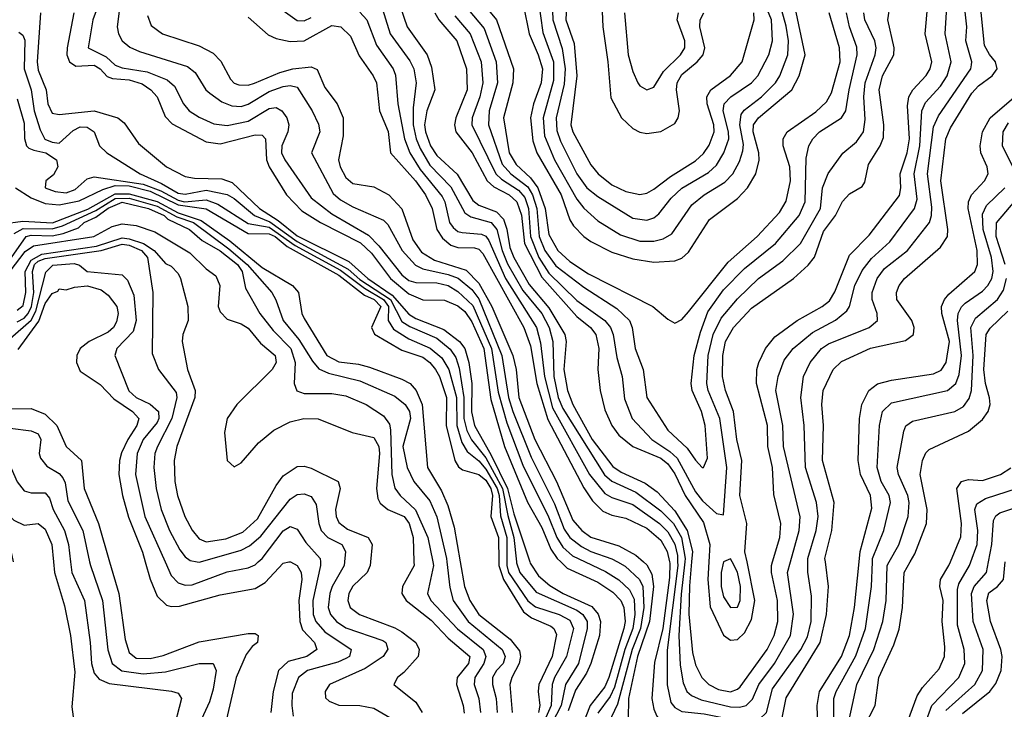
# Model space of a CAD drawing. Header units: inches. Extents: x 990535 to 1117859, y 769386 to 892122.
# Tile 576 of 656: x 1090257 to 1093073, y 809579 to 811550. Entities that reach past the tile are written whole.
import ezdxf

# ---------------------------------------------------------------- set-up
doc = ezdxf.new("R2010")
doc.units = ezdxf.units.IN
doc.header["$MEASUREMENT"] = 0
doc.layers.add('B0890', color=7, linetype='Continuous')
doc.layers.add('B0891', color=7, linetype='Continuous')

msp = doc.modelspace()

# ---------------------------------------------------------------- linework, layer by layer
at = {"layer": 'B0890', "color": 5}
for points, elevation in [([(1090353.4, 810000), (1090356.1, 809970), (1090385.3, 809874.7), (1090402.5, 809790), (1090414.7, 809685.3), (1090405.7, 809585.7), (1090410, 809556.8)], 2720), ([(1090402.5, 810000), (1090406.1, 809970), (1090441.9, 809890), (1090458.3, 809770), (1090461.8, 809710), (1090470, 809682.4), (1090484.6, 809664.6), (1090512.9, 809652.9), (1090690.7, 809630.7), (1090710, 809624.5), (1090719.8, 809610), (1090693.8, 809510)], 2740), ([(1090456.9, 810000), (1090459, 809990), (1090493.6, 809890), (1090508.7, 809748.7), (1090521.4, 809710), (1090548.8, 809688.8), (1090610, 809680.1), (1090674, 809686), (1090770, 809709.7), (1090810, 809709.2), (1090818.6, 809690), (1090810, 809636.3), (1090799.8, 809600.2), (1090776.7, 809550)], 2760), ([(1090514, 810000), (1090540.2, 809910), (1090558.1, 809778.1), (1090570, 809741.3), (1090590, 809725.1), (1090630, 809723.6), (1090667.2, 809732.8), (1090770, 809772), (1090910, 809795), (1090930, 809795.5), (1090939.3, 809790), (1090936.8, 809770), (1090921.6, 809758.4), (1090905, 809735), (1090875.9, 809670), (1090848, 809550)], 2780), ([(1090616, 810000), (1090630, 809951), (1090650, 809902.4), (1090676.8, 809876.8), (1090690, 809872.2), (1090713.8, 809873.8), (1090830, 809906), (1090930, 809924), (1090958.6, 809941.4), (1091010, 809996.8), (1091026.7, 810000)], 2820), ([(1090672.9, 810000), (1090690, 809961.5), (1090710, 809940.5), (1090730, 809933.6), (1090750, 809934.6), (1090850, 809971.8), (1090910, 809982.7), (1090930, 809992), (1090938.8, 810000)], 2840), ([(1090764.9, 810000), (1090770, 809999), (1090773.5, 810000)], 2860), ([(1091031.1, 810000), (1091050, 809989.5), (1091061.5, 809970), (1091063.4, 809950), (1091055.5, 809890), (1091058.5, 809830), (1091065.9, 809805.9), (1091100.1, 809770), (1091106.3, 809750), (1091078.4, 809730), (1091024.6, 809715.4), (1090996.6, 809690), (1090982.1, 809630), (1090974.9, 809570)], 2820), ([(1091116.8, 810000), (1091117.2, 809990), (1091095.1, 809890), (1091096.6, 809850), (1091103.4, 809830), (1091130, 809799.9), (1091204.6, 809750), (1091199.8, 809730), (1091190, 809724.2), (1091166.4, 809713.6), (1091080.1, 809690), (1091053.8, 809670), (1091036.5, 809623.5), (1091034.8, 809590), (1091039.1, 809559.1)], 2840), ([(1091185.9, 810000), (1091184.9, 809990), (1091150.3, 809930), (1091143.5, 809910), (1091139.5, 809870), (1091145.9, 809850), (1091162.7, 809830), (1091190, 809811.9), (1091295.4, 809775.4), (1091304.3, 809770), (1091310, 809750.4), (1091296.1, 809730), (1091244.4, 809695.6), (1091142.7, 809650), (1091130.2, 809630), (1091131.1, 809611.1), (1091141.8, 809601.8), (1091170, 809590.1), (1091230, 809589.7), (1091270, 809581.5), (1091315.6, 809555.6)], 2860), ([(1091260.4, 810000), (1091259.5, 809990), (1091250.4, 809970), (1091209.7, 809930.3), (1091198.6, 809910), (1091195.3, 809890), (1091202.2, 809870), (1091228.9, 809850), (1091330, 809811.5), (1091350, 809799.9), (1091389.7, 809770), (1091399.7, 809750), (1091396.3, 809730), (1091355.9, 809684.1), (1091337.8, 809670), (1091326.7, 809650), (1091390, 809598.7), (1091408, 809570)], 2880), ([(1091384.3, 810000), (1091384.7, 809990), (1091351.4, 809930), (1091349.3, 809910), (1091361.9, 809890), (1091433.4, 809833.4), (1091482.1, 809782.1), (1091543.9, 809730), (1091540.7, 809710), (1091508.2, 809670), (1091506.2, 809650), (1091525.5, 809590), (1091528, 809568)], 2920), ([(1091438.4, 810000), (1091440.5, 809990), (1091422.7, 809910), (1091432.2, 809890), (1091508.8, 809808.8), (1091582.5, 809750), (1091590, 809730), (1091584.6, 809710), (1091558.3, 809670), (1091556.5, 809650), (1091570.1, 809609.9), (1091575, 809570)], 2940), ([(1091478.8, 810000), (1091486.6, 809926.6), (1091496.2, 809890), (1091539.1, 809830), (1091636.8, 809750), (1091645.6, 809730), (1091639.5, 809710), (1091620.5, 809690), (1091609.2, 809670), (1091608.7, 809650), (1091619.2, 809610), (1091622.2, 809570)], 2960), ([(1091516.7, 810000), (1091529.2, 809930), (1091544, 809890), (1091570, 809849.3), (1091659.5, 809779.5), (1091686.3, 809746.3), (1091689.1, 809730), (1091684.8, 809710), (1091664.1, 809670), (1091659, 809650), (1091664.9, 809570)], 2980), ([(1091627.2, 810000), (1091627.4, 809990), (1091640.3, 809950), (1091697.6, 809857.6), (1091720.2, 809840.2), (1091776.2, 809816.2), (1091784.5, 809810), (1091792.1, 809792.1), (1091779.5, 809730), (1091741.9, 809650), (1091739.4, 809630), (1091744, 809590), (1091740.5, 809570)], 3020), ([(1091650.3, 810000), (1091650.3, 809990), (1091654.9, 809970), (1091710, 809888.9), (1091731.9, 809871.9), (1091799.6, 809850), (1091830, 809833.9), (1091840.6, 809810), (1091820.5, 809730), (1091786.3, 809670), (1091779.6, 809650), (1091777.1, 809590), (1091741.4, 809510)], 3040), ([(1091677.5, 810000), (1091677.7, 809997.7), (1091686.8, 809970), (1091733.7, 809913.7), (1091850, 809861.8), (1091867.7, 809850), (1091879.3, 809830), (1091879.9, 809810), (1091855.2, 809710), (1091818, 809650), (1091805.6, 809590), (1091764.4, 809510)], 3060), ([(1091715.4, 810000), (1091716.6, 809996.6), (1091740.5, 809960.5), (1091772.5, 809932.5), (1091810.7, 809910), (1091892.7, 809872.7), (1091910.8, 809850.8), (1091917.9, 809830), (1091915.1, 809790), (1091890.2, 809709.8), (1091877.9, 809682.1), (1091846.5, 809633.5), (1091825.4, 809574.6)], 3080), ([(1091804.1, 810000), (1091822.6, 809982.6), (1091910, 809942.5), (1091953.5, 809913.5), (1091976.4, 809890), (1091985, 809870), (1091988.4, 809830), (1091985, 809810), (1091941.6, 809670), (1091930, 809643), (1091888.3, 809590), (1091849, 809490)], 3120), ([(1091874.3, 810000), (1091932.6, 809972.6), (1091970, 809949.3), (1092000.7, 809920.7), (1092013.8, 809893.8), (1092016.4, 809850), (1092010.7, 809810), (1091987.5, 809750), (1091957.9, 809642.1), (1091945.1, 809614.9), (1091910, 809567.2)], 3140), ([(1091966.6, 810000), (1091988.3, 809988.3), (1092029.2, 809950), (1092038.5, 809930), (1092041.5, 809870), (1092032.6, 809810), (1092008.6, 809750), (1091966.6, 809593.4), (1091940.7, 809539.3)], 3160), ([(1092040.5, 810000), (1092050, 809991.6), (1092065.1, 809965.1), (1092069.6, 809929.6), (1092058.3, 809830), (1092024, 809730), (1091998.4, 809610), (1091997.1, 809550)], 3180), ([(1092115.4, 810000), (1092116.3, 809996.3), (1092115.2, 809955.2), (1092096.2, 809810), (1092072.2, 809712.2), (1092065, 809610), (1092070, 809579), (1092079, 809559), (1092090, 809545), (1092110, 809534.2), (1092130, 809529.7), (1092210, 809527.5), (1092330, 809505.1), (1092370, 809502), (1092410, 809515.8), (1092435.5, 809544.5), (1092448.4, 809611.6), (1092545.8, 809770), (1092563.9, 809850), (1092570, 809930), (1092561, 810000)], 3220), ([(1092138.5, 810000), (1092138.7, 809990), (1092108.2, 809748.2), (1092108.6, 809648.6), (1092118.6, 809598.6), (1092130, 809583.5), (1092150, 809572.4), (1092213.9, 809566.1), (1092330, 809543.2), (1092372.2, 809550), (1092392.5, 809570), (1092410, 809637.6), (1092491.1, 809750), (1092510, 809785.8), (1092520.1, 809830), (1092521.7, 809901.7), (1092511, 809971), (1092511.1, 810000)], 3240), ([(1092159.2, 810000), (1092148.1, 809908.1), (1092141.6, 809790), (1092145.3, 809705.3), (1092154, 809654), (1092164.7, 809630), (1092178, 809618), (1092205.3, 809605.3), (1092290, 809585.3), (1092315.1, 809584.9), (1092334.7, 809590), (1092352.3, 809607.7), (1092370.6, 809650), (1092415.1, 809710), (1092461.3, 809790), (1092470.2, 809850.2), (1092453, 809970), (1092461.4, 810000)], 3260), ([(1092178.5, 810000), (1092172.1, 809932.1), (1092170.3, 809850.3), (1092181.3, 809741.3), (1092190, 809705.4), (1092207.2, 809670), (1092227.7, 809650), (1092255.3, 809635.3), (1092290, 809628.8), (1092310, 809635.8), (1092317, 809643), (1092394.2, 809750), (1092414.5, 809790), (1092425, 809830), (1092424, 809890), (1092406.6, 809970), (1092406.7, 809990), (1092409.7, 810000)], 3280), ([(1092227.7, 810000), (1092224.8, 809950), (1092231.8, 809871.8), (1092270, 809791.1), (1092290, 809776.2), (1092310, 809778.2), (1092330, 809797), (1092350, 809835.6), (1092359.6, 809890), (1092336.9, 810000)], 3320), ([(1092269.9, 810000), (1092262.6, 809970), (1092263.3, 809930), (1092270, 809900.2), (1092290, 809870.1), (1092310, 809871), (1092317.3, 809890), (1092318.2, 809930), (1092310, 809971.1), (1092294.8, 810000)], 3340), ([(1092539.6, 809530), (1092537.2, 809590), (1092544.4, 809630), (1092607.3, 809730), (1092630, 809790), (1092644.4, 809870), (1092657.3, 810000)], 3180), ([(1092585.2, 809530), (1092585.6, 809610), (1092591.7, 809630), (1092648.3, 809731.7), (1092675.4, 809810), (1092693.1, 809930), (1092695.8, 810000)], 3160), ([(1092595, 809390), (1092651.3, 809650), (1092700, 809750), (1092725.1, 809830), (1092735, 809890), (1092737.8, 809990), (1092743.5, 810000)], 3140), ([(1092671.6, 809528.4), (1092703.2, 809590), (1092713.5, 809670), (1092756.8, 809763.2), (1092772.2, 809807.8), (1092781.8, 809870), (1092785.9, 809970), (1092803, 810000)], 3120), ([(1092777, 809490), (1092823.1, 809616.9), (1092838.9, 809641.1), (1092886, 809694), (1092901.3, 809730), (1092902.8, 809757.2), (1092895.3, 809830), (1092898.1, 809890), (1092888.3, 809930), (1092890.5, 809950), (1092914.2, 809990), (1092918.4, 810000)], 3080), ([(1092829.2, 809490), (1092865.3, 809590), (1092942.6, 809670), (1092959.8, 809710), (1092957.6, 809750), (1092938.9, 809818.9), (1092938.4, 809921.6), (1092942.3, 809937.7), (1092973.1, 809990), (1092976.8, 810000)], 3060), ([(1092905.2, 809574.8), (1092988.7, 809650), (1093010.5, 809690), (1093012, 809750), (1092983.9, 809830), (1092979.2, 809910), (1092986.8, 809930), (1093021.3, 809970), (1093027.2, 810000)], 3040), ([(1092953.1, 809566.9), (1093031.4, 809630), (1093048, 809652), (1093063.5, 809690), (1093066.4, 809730), (1093063.2, 809750), (1093033.5, 809830), (1093022.7, 809890), (1093028.6, 809911.4), (1093053.1, 809930), (1093070, 809950), (1093075.2, 810000)], 3020)]:
    msp.add_lwpolyline(points, dxfattribs=dict(at, elevation=elevation))
at = {"layer": 'B0891', "color": 5}
for points, elevation in [([(1091323.8, 811650), (1091364.8, 811530), (1091421.8, 811450), (1091434.4, 811414.4), (1091443.9, 811350), (1091421.6, 811290), (1091415, 811250), (1091417.2, 811230), (1091431.4, 811190), (1091450, 811161.6), (1091508.4, 811108.4), (1091553, 811033), (1091570, 811020.2), (1091620.8, 811000.8), (1091640, 810980), (1091650, 810951.7), (1091658.7, 810898.7), (1091670.3, 810870), (1091713.4, 810793.4), (1091770, 810726.9), (1091815.9, 810650), (1091819.9, 810630), (1091813.4, 810550), (1091823.3, 810490), (1091839, 810450), (1091893.6, 810350), (1091953.2, 810273.2), (1091977.1, 810257.1), (1092045.4, 810225.4), (1092080.1, 810200.1), (1092130, 810145.7), (1092165.9, 810090), (1092181.3, 810030), (1092178.5, 810000)], 3280), ([(1091779, 811630), (1091781.1, 811550), (1091808, 811468), (1091816.6, 811410), (1091813.9, 811366.1), (1091791.4, 811270), (1091793, 811233), (1091803.1, 811203.1), (1091850, 811109.3), (1091878.6, 811070), (1091910, 811044.5), (1092010, 810982.4), (1092050, 810977.2), (1092070, 810983.8), (1092084.5, 810995.6), (1092119.9, 811040.1), (1092150, 811068.5), (1092226.6, 811113.4), (1092250, 811134.3), (1092271, 811170), (1092284.4, 811210), (1092284.3, 811230), (1092269.1, 811290), (1092271.3, 811310), (1092290.4, 811329.6), (1092349.5, 811370), (1092367.8, 811390), (1092399.3, 811450), (1092410.2, 811489.8), (1092406.6, 811550), (1092366.3, 811650)], 3460), ([(1092409.7, 810000), (1092430.7, 810070), (1092433.3, 810110), (1092413.1, 810193.1), (1092409.3, 810270), (1092396.1, 810330), (1092395.2, 810390), (1092363.8, 810510), (1092364.8, 810550), (1092370.3, 810570), (1092389.7, 810610.3), (1092416.9, 810643.1), (1092480.6, 810690), (1092551.4, 810730), (1092573.1, 810746.9), (1092588, 810772), (1092630, 810877.5), (1092686, 810934), (1092772.8, 811047.2), (1092776.7, 811070), (1092775.1, 811110), (1092794.6, 811170), (1092801.7, 811210), (1092795.6, 811304.4), (1092799.8, 811330), (1092810.6, 811350), (1092849.2, 811390.8), (1092860.7, 811410), (1092865.5, 811430), (1092845.9, 811510), (1092860.8, 811670)], 3280), ([(1092461.4, 810000), (1092486.3, 810090), (1092489.1, 810129.1), (1092441.2, 810330), (1092439.7, 810390), (1092419.6, 810490), (1092425.7, 810530), (1092443.4, 810576.6), (1092468.6, 810610), (1092524, 810656), (1092590, 810691.4), (1092622.4, 810717.6), (1092629.7, 810730.3), (1092645.3, 810790), (1092666.5, 810833.5), (1092692.4, 810867.6), (1092745, 810915), (1092815.7, 811010), (1092823, 811037), (1092814.9, 811110), (1092831.4, 811190), (1092837.2, 811290), (1092846.9, 811313.1), (1092890, 811360.5), (1092909.1, 811390), (1092920.9, 811430), (1092903.6, 811510), (1092912, 811650)], 3260), ([(1090933.1, 811633.1), (1091050, 811548.1), (1091070, 811547.2), (1091090, 811556.9)], 3240), ([(1091822.9, 811630), (1091819.1, 811550), (1091842.1, 811482.1), (1091850.3, 811390), (1091833.1, 811250), (1091839.2, 811230), (1091890, 811135.7), (1091910.8, 811110), (1091950, 811078.6), (1091990, 811058.8), (1092030, 811050.8), (1092050, 811054.5), (1092070, 811065.3), (1092117.7, 811102.3), (1092190, 811146.6), (1092212, 811168), (1092228.2, 811191.8), (1092242.5, 811230), (1092241.8, 811250), (1092222.9, 811310), (1092221.8, 811330), (1092233.6, 811350), (1092289.6, 811390.4), (1092323.1, 811430), (1092357.5, 811550), (1092356.3, 811570)], 3480), ([(1091920.2, 811640.2), (1091924.2, 811530), (1091939, 811430), (1091947.1, 811327.1), (1091977.6, 811270), (1092010, 811239.4), (1092030, 811228.7), (1092050, 811225.3), (1092090, 811230.6), (1092130, 811253.4), (1092140.1, 811270), (1092144.1, 811290), (1092134.8, 811350), (1092136.7, 811370), (1092150, 811393.9), (1092194.7, 811430), (1092211.1, 811450), (1092216, 811470), (1092201.6, 811530), (1092202.8, 811550), (1092213.7, 811570)], 3520), ([(1090487.9, 811610), (1090466.1, 811550), (1090452.7, 811470), (1090504.4, 811444.4), (1090530, 811420.7), (1090550, 811412.4), (1090621.5, 811401.5), (1090678.8, 811378.8), (1090700, 811360), (1090725, 811310), (1090741.3, 811290), (1090770, 811271.2), (1090812.1, 811252.1), (1090850, 811247.6), (1090910, 811259.7), (1090970, 811296.1), (1090990, 811298.8), (1091006.8, 811290), (1091020.7, 811270), (1091026.2, 811250), (1091023.4, 811230), (1091006.6, 811190), (1091005.8, 811170), (1091015, 811150), (1091090, 811040.9), (1091150, 810995.2), (1091254.4, 810934.4), (1091284.1, 810904.1), (1091350, 810820.4), (1091370, 810804.8), (1091390, 810798.5), (1091450, 810797.8), (1091482.5, 810790), (1091510, 810773.5), (1091552.9, 810732.9), (1091605.9, 810610), (1091625.2, 810485.2), (1091650, 810397.5), (1091696.2, 810276.2), (1091769.1, 810129.1), (1091792.6, 810070), (1091810, 810042.4), (1091837.4, 810017.4), (1091874.3, 810000)], 3140), ([(1091290, 811595.3), (1091316.5, 811510), (1091372.7, 811432.7), (1091383.6, 811410), (1091390.6, 811370), (1091382.1, 811297.9), (1091382.4, 811250), (1091390.5, 811210), (1091401.9, 811181.9), (1091430, 811134.6), (1091490, 811072.5), (1091530, 810998), (1091546.7, 810986.7), (1091605.2, 810970), (1091621.4, 810950), (1091636.7, 810890), (1091652.1, 810852.2), (1091696.1, 810776.1), (1091749.9, 810710), (1091770.8, 810670), (1091781.6, 810630), (1091784.3, 810530), (1091797.1, 810470), (1091810, 810439), (1091929.1, 810249.1), (1091950.7, 810230.7), (1092019, 810199), (1092090, 810146.1), (1092126.9, 810110), (1092149.4, 810070), (1092160.4, 810010), (1092159.2, 810000)], 3260), ([(1091579.2, 811599.2), (1091620.4, 811550), (1091669.3, 811410), (1091667.6, 811370), (1091640.4, 811270), (1091656.3, 811170), (1091676.4, 811136.4), (1091717.7, 811097.7), (1091738.3, 811070), (1091759.7, 811010), (1091770, 810936.6), (1091796.2, 810890), (1091830, 810858.6), (1091883.8, 810823.8), (1092067.3, 810730), (1092110, 810694.3), (1092130, 810683.1), (1092150, 810692.9), (1092170, 810714.8), (1092282.5, 810857.5), (1092365.5, 810930), (1092430, 810999.2), (1092448.7, 811031.3), (1092460.9, 811090), (1092458.9, 811130), (1092440.6, 811190), (1092439.9, 811210), (1092451.6, 811230), (1092533.4, 811286.6), (1092564.4, 811315.6), (1092578.5, 811341.5), (1092603.3, 811430), (1092601.2, 811470), (1092571.7, 811570)], 3380), ([(1091739.3, 811610), (1091753.3, 811513.3), (1091783.4, 811430), (1091783.5, 811376.5), (1091753.8, 811270), (1091758.2, 811218.2), (1091786.2, 811150), (1091850, 811037.4), (1091870, 811011.1), (1091910, 810975.1), (1091975.5, 810935.5), (1092030, 810916.8), (1092070, 810916.8), (1092096.7, 810923.3), (1092122, 810938), (1092178.6, 811021.4), (1092214.4, 811050), (1092273.9, 811086.1), (1092295.9, 811110), (1092315.3, 811144.7), (1092325, 811175), (1092326.8, 811193.2), (1092316.7, 811250), (1092320.6, 811279.4), (1092328.4, 811291.6), (1092378.6, 811330), (1092418.1, 811370), (1092430.5, 811390), (1092453.6, 811450), (1092455.5, 811490), (1092448.7, 811531.3), (1092436.7, 811576.7)], 3440), ([(1092336.9, 810000), (1092331, 810029), (1092336.6, 810110), (1092316.1, 810190), (1092321.7, 810290), (1092307.6, 810350), (1092298.6, 810430), (1092275.7, 810490), (1092266.8, 810530), (1092267.8, 810590), (1092275, 810630), (1092298.3, 810670), (1092350, 810725.8), (1092469.7, 810810.3), (1092511.7, 810848.3), (1092530, 810871.2), (1092555.2, 810944.8), (1092589.9, 810990), (1092610, 811030.8), (1092630, 811052.3), (1092666.3, 811073.7), (1092674, 811086), (1092684.1, 811135.9), (1092718.1, 811190), (1092726.9, 811213.1), (1092727.7, 811250), (1092714.7, 811350), (1092724.1, 811390), (1092756.8, 811450), (1092758, 811470), (1092739.8, 811550), (1092746.7, 811593.3)], 3320), ([(1092561, 810000), (1092559.7, 810010), (1092579.5, 810090), (1092586.3, 810170), (1092552.3, 810290), (1092555.4, 810390), (1092550.5, 810450), (1092555, 810490), (1092583.5, 810550), (1092607, 810573), (1092690, 810610.8), (1092790, 810633.1), (1092812.7, 810650), (1092814.6, 810670), (1092808.6, 810690), (1092765.5, 810750), (1092764.5, 810770), (1092772.1, 810790), (1092787.5, 810810), (1092890, 810899.6), (1092909.9, 810930), (1092911.6, 810950), (1092891.4, 811090), (1092905.1, 811210), (1092918.7, 811241.3), (1092979.7, 811340.3), (1092998.6, 811361.4), (1093037.9, 811390), (1093051.9, 811410), (1093047.5, 811430), (1093030, 811450.4), (1093016.3, 811476.3), (1093002.5, 811610)], 3220), ([(1090316.8, 811570), (1090307.2, 811430), (1090310, 811406.1), (1090332.2, 811350), (1090336.9, 811310), (1090350, 811282.7), (1090370, 811279.4), (1090469.5, 811289.5), (1090537.1, 811270), (1090555.3, 811255.3), (1090596.2, 811196.2), (1090676.6, 811130), (1090730, 811101.6), (1090756.9, 811096.9), (1090835.1, 811095.1), (1090864.5, 811084.5), (1090942.8, 811010), (1090996, 810976), (1091050, 810932.1), (1091198.5, 810858.5), (1091252.3, 810810), (1091322.5, 810762.5), (1091370, 810708.2), (1091390, 810695.7), (1091470, 810664.4), (1091514.5, 810630), (1091530.2, 810610), (1091541.2, 810570), (1091549.8, 810509.8), (1091549.1, 810429.1), (1091557.4, 810390), (1091605.4, 810305.4), (1091651.9, 810210), (1091670, 810137.5), (1091715.4, 810000)], 3080), ([(1090411.5, 811570), (1090392.6, 811470), (1090391.6, 811450), (1090399.5, 811430), (1090417.1, 811417.1), (1090470, 811419.8), (1090487.2, 811410), (1090507.5, 811387.5), (1090521.9, 811381.9), (1090570, 811378.2), (1090606.8, 811366.8), (1090632.1, 811350), (1090650, 811330.1), (1090673.3, 811273.3), (1090692.9, 811252.9), (1090790, 811201), (1090830, 811195.3), (1090930, 811220.8), (1090950, 811220.5), (1090960.1, 811210), (1090962.5, 811150), (1090970.3, 811130), (1091020.1, 811050), (1091063.8, 811003.7), (1091117.5, 810970), (1091232, 810912), (1091262.6, 810882.6), (1091317, 810810), (1091370, 810766.5), (1091410, 810749.3), (1091471.5, 810748.5), (1091510, 810731.9), (1091530, 810716), (1091550, 810686.1), (1091584.1, 810610), (1091604.2, 810464.2), (1091642.9, 810330), (1091709.5, 810170.5), (1091750, 810098.1), (1091776.2, 810036.2), (1091793.5, 810010), (1091804.1, 810000)], 3120), ([(1090542.9, 811590), (1090535.4, 811530), (1090539, 811510), (1090550.1, 811490.1), (1090572.1, 811472.1), (1090599.4, 811459.4), (1090736.9, 811416.9), (1090759.1, 811399.1), (1090789.6, 811350), (1090800.3, 811340.3), (1090835.3, 811315.3), (1090863.6, 811303.6), (1090890, 811302.2), (1090910, 811308.4), (1090970, 811345), (1091010, 811359.4), (1091030, 811362.4), (1091050, 811357.5), (1091093.2, 811290), (1091111.7, 811251.7), (1091115.5, 811230), (1091091.3, 811170), (1091153.1, 811053.1), (1091174.8, 811034.8), (1091210, 811015), (1091297.4, 810977.4), (1091310, 810965.1), (1091350.6, 810890), (1091388.4, 810848.4), (1091410, 810838.3), (1091482.1, 810822.1), (1091511.2, 810811.2), (1091550, 810778.6), (1091570, 810752.3), (1091635.7, 810590), (1091655, 810470), (1091666.8, 810430), (1091719.6, 810299.6), (1091786.2, 810166.2), (1091813.8, 810093.8), (1091830.3, 810070.3), (1091863.7, 810043.7), (1091890, 810029.8), (1091950, 810008.9), (1091966.6, 810000)], 3160), ([(1091230, 811572.1), (1091249.3, 811549.4), (1091277, 811477), (1091325.2, 811410), (1091331.8, 811391.8), (1091338.2, 811310), (1091357.5, 811210), (1091372.5, 811170), (1091401.8, 811121.8), (1091464.9, 811044.9), (1091472.9, 811030), (1091486.3, 810970), (1091496.3, 810956.3), (1091510, 810945.1), (1091522.1, 810942.1), (1091577.4, 810937.4), (1091590, 810931.4), (1091598.6, 810918.6), (1091645.9, 810810), (1091735.3, 810670), (1091746.6, 810626.6), (1091757.4, 810530), (1091780.8, 810440.8), (1091886, 810250), (1091930, 810196), (1091950, 810184), (1092010, 810163.9), (1092086.8, 810110), (1092110, 810086.3), (1092130, 810050.7), (1092138, 810018), (1092138.5, 810000)], 3240), ([(1091444, 811570), (1091455.3, 811550), (1091507.2, 811490), (1091534.5, 811410), (1091536.9, 811350), (1091503.7, 811270), (1091500.2, 811250), (1091504.1, 811230), (1091551.3, 811170), (1091594.1, 811090), (1091612.6, 811072.6), (1091656.3, 811050), (1091678.4, 811030), (1091691.5, 810991.5), (1091700.1, 810910), (1091750, 810813.7), (1091850, 810701.8), (1091889.2, 810670), (1091904.6, 810650), (1091913.3, 810610), (1091909.8, 810550), (1091917.1, 810490), (1091930, 810434.5), (1091950, 810389.6), (1091970, 810362.5), (1092010.2, 810330.2), (1092090, 810296.3), (1092110, 810280.8), (1092130, 810251.8), (1092160.3, 810190), (1092212.3, 810112.3), (1092230.6, 810050), (1092227.7, 810000)], 3320), ([(1091501.1, 811561.1), (1091545.4, 811510), (1091576.6, 811430), (1091581.6, 811370), (1091573, 811330), (1091550.8, 811270), (1091549.5, 811249.5), (1091618.7, 811110), (1091634.7, 811094.7), (1091683.3, 811063.3), (1091701.5, 811041.5), (1091712.1, 811010), (1091717.9, 810930), (1091741.6, 810870), (1091770, 810825.8), (1091850, 810747), (1091930, 810690.4), (1091946.3, 810670), (1091954.3, 810650), (1091964.5, 810584.5), (1091979.4, 810530), (1091986.5, 810466.5), (1092008.9, 810410), (1092064.2, 810350), (1092116.2, 810316.2), (1092136.7, 810296.7), (1092190, 810200.2), (1092210, 810174.3), (1092250, 810138.3), (1092270, 810134.4), (1092279.6, 810270), (1092259.3, 810410), (1092225.7, 810490), (1092221.5, 810510), (1092225.6, 810590), (1092239.8, 810650), (1092262.6, 810697.4), (1092310, 810752.2), (1092370, 810810.4), (1092439.3, 810860.7), (1092490, 810910.1), (1092546.9, 811010), (1092553.2, 811070), (1092569.1, 811110.9), (1092611, 811169), (1092650, 811200.9), (1092669.9, 811230), (1092674.9, 811265.1), (1092671.3, 811330), (1092675, 811370), (1092703.1, 811450), (1092706, 811470), (1092702.5, 811490), (1092674, 811550), (1092670.5, 811570)], 3340), ([(1091539.8, 811579.8), (1091585.1, 811525.1), (1091619.2, 811430), (1091623.4, 811370), (1091599.6, 811290), (1091597.2, 811250), (1091637, 811137), (1091661.4, 811110), (1091710, 811072.2), (1091723.6, 811050), (1091735.4, 811010), (1091742.1, 810930), (1091758.5, 810890), (1091790, 810846.9), (1091870, 810785.1), (1091964.3, 810724.3), (1092000.7, 810690), (1092008.7, 810670), (1092017.1, 810610), (1092039.9, 810550), (1092050.1, 810469.9), (1092110, 810376.8), (1092165.6, 810325.6), (1092190, 810291), (1092208.8, 810270), (1092212.1, 810270), (1092223.7, 810296.3), (1092216.8, 810390), (1092206.8, 810430), (1092179.9, 810490), (1092177, 810510), (1092186.2, 810590), (1092203.5, 810656.5), (1092224.5, 810715.5), (1092270, 810777.9), (1092330, 810838.5), (1092418.3, 810910), (1092485.8, 810990), (1092503.2, 811030), (1092505.8, 811154.2), (1092513.9, 811190), (1092525.3, 811210), (1092544.5, 811230), (1092606.9, 811270), (1092619.9, 811290), (1092628.6, 811350), (1092652.1, 811450), (1092651.4, 811471.4), (1092629.5, 811530), (1092621.7, 811570)], 3360), ([(1091697.7, 811590), (1091713.4, 811510), (1091740, 811450), (1091752, 811410), (1091747.8, 811370), (1091726.3, 811310), (1091717.8, 811270), (1091724.1, 811204.1), (1091735.4, 811170), (1091805.4, 811050), (1091830, 810978.2), (1091840.9, 810961), (1091870, 810930.1), (1091890, 810916.1), (1091950, 810885.3), (1092010, 810866.9), (1092070, 810856.9), (1092130, 810860.5), (1092150, 810868.8), (1092170, 810885.2), (1092230, 810978.7), (1092310, 811039.2), (1092338.1, 811070), (1092361.8, 811110), (1092371.4, 811148.6), (1092370.5, 811170), (1092354.6, 811230), (1092355.7, 811250), (1092370, 811270.1), (1092465.2, 811350), (1092485.6, 811390), (1092502.9, 811450), (1092474, 811590)], 3420), ([(1091986.3, 811570), (1091997.3, 811450), (1092010, 811402), (1092024.2, 811370), (1092030, 811361.3), (1092050, 811350.2), (1092070, 811357.7), (1092098.2, 811401.8), (1092146.5, 811450), (1092159.3, 811470), (1092159.5, 811490), (1092137.3, 811550), (1092140.6, 811570)], 3540), ([(1092511.1, 810000), (1092511.2, 810010), (1092534.3, 810090), (1092540.4, 810130), (1092535.9, 810170), (1092503.8, 810270), (1092500.1, 810390), (1092490.9, 810470), (1092498.7, 810530), (1092517.2, 810570), (1092550, 810610.1), (1092570, 810623.1), (1092686.5, 810670), (1092709.9, 810690), (1092708.9, 810710), (1092695.1, 810750), (1092694.9, 810770), (1092709.1, 810810), (1092730, 810839), (1092795.7, 810890), (1092858.3, 810970), (1092864.8, 810990), (1092865.7, 811014.3), (1092852.8, 811110), (1092870, 811244.3), (1092884.3, 811275.7), (1092976.7, 811410), (1092978.6, 811421.4), (1092979.8, 811430), (1092962.6, 811490), (1092965.7, 811530), (1092958.6, 811590)], 3240), ([(1090622.1, 811562.1), (1090633.2, 811533.2), (1090664.9, 811510), (1090770, 811475.1), (1090810, 811455), (1090832, 811432), (1090859.9, 811379.8), (1090870, 811368.9), (1090883.6, 811363.6), (1090910, 811363.1), (1090928.4, 811368.4), (1091000.8, 811399.2), (1091037.8, 811410), (1091090, 811415.1), (1091107.9, 811407.9), (1091130, 811356.6), (1091164.9, 811310), (1091182.1, 811270), (1091182, 811218), (1091168.5, 811150), (1091173.2, 811130), (1091190, 811098.9), (1091210, 811082.1), (1091270, 811072.1), (1091312.8, 811050), (1091349.5, 811009.5), (1091381.1, 810921.1), (1091405.9, 810885.9), (1091442.9, 810862.9), (1091533.8, 810833.8), (1091570, 810797.2), (1091607.2, 810730), (1091666.8, 810590), (1091676.4, 810550), (1091684, 810470), (1091729.9, 810349.9), (1091792.1, 810230), (1091839.2, 810119.2), (1091864.6, 810090), (1091890, 810071), (1091970, 810046.4), (1092019, 810019), (1092040.5, 810000)], 3180), ([(1090910, 811557.6), (1090967.1, 811507.1), (1090990, 811496.2), (1091030, 811487.7), (1091070, 811490.3), (1091150, 811533.8), (1091175.7, 811530), (1091202.9, 811502.9), (1091227.4, 811447.4), (1091268.1, 811390), (1091277.1, 811370), (1091286.2, 811290), (1091310.7, 811230.7), (1091317.3, 811170), (1091388.4, 811090), (1091417.1, 811050), (1091436.4, 811010), (1091449.6, 810950), (1091465.8, 810925.8), (1091490, 810905.7), (1091510, 810899.2), (1091557.9, 810897.8), (1091570, 810894), (1091581.4, 810881.4), (1091698.2, 810670), (1091717.6, 810617.6), (1091735.9, 810510), (1091766.8, 810406.8), (1091870, 810211.7), (1091895, 810175), (1091924.9, 810144.9), (1091950, 810133.3), (1091990, 810124.8), (1092050, 810096.3), (1092090, 810062.2), (1092108.2, 810030), (1092115.4, 810000)], 3220), ([(1090254.6, 811514.6), (1090266, 811506), (1090271.3, 811491.3), (1090269.4, 811410), (1090289.3, 811350), (1090298, 811290), (1090315, 811235), (1090329.1, 811209.1), (1090350, 811199.9), (1090370, 811197.4), (1090410, 811233.3), (1090430, 811243.7), (1090450, 811243.1), (1090469.4, 811230), (1090485.6, 811190), (1090506.5, 811170), (1090601.9, 811110), (1090662.2, 811082.2), (1090710, 811054.1), (1090730, 811051.3), (1090790, 811062.7), (1090850, 811050.4), (1090870, 811039.2), (1090928.7, 810990), (1090972.5, 810972.5), (1091050, 810916.5), (1091196.7, 810836.8), (1091230, 810807.6), (1091317, 810750), (1091350, 810687.2), (1091372.7, 810672.7), (1091450, 810639.8), (1091488.2, 810608.2), (1091504.2, 810584.2), (1091514, 810554), (1091526.9, 810470), (1091527.3, 810410), (1091535.9, 810375.9), (1091549.2, 810349.2), (1091590, 810298.1), (1091637.5, 810210), (1091652.5, 810132.5), (1091670.3, 810070), (1091677.5, 810000)], 3060), ([(1090250, 811323.8), (1090270, 811254), (1090270.8, 811210.8), (1090276.3, 811190), (1090282.6, 811182.6), (1090297.2, 811177.2), (1090331.3, 811170), (1090362.1, 811150), (1090365.8, 811130), (1090353.4, 811106.6), (1090331.7, 811090), (1090329.5, 811070), (1090358.7, 811058.7), (1090390, 811055.4), (1090415.5, 811064.5), (1090450, 811095.4), (1090470, 811100.6), (1090610, 811079.8), (1090660.5, 811060.6), (1090710, 811034.3), (1090728.6, 811030), (1090790, 811034.8), (1090823.1, 811023.1), (1090910, 810967.5), (1090970, 810957.4), (1091044.7, 810904.7), (1091174.5, 810834.5), (1091242.5, 810782.5), (1091297.2, 810750), (1091311.7, 810730), (1091310.9, 810690), (1091325.8, 810665.8), (1091370, 810637.5), (1091430.8, 810610.8), (1091463.9, 810583.9), (1091484.3, 810550), (1091505.6, 810470), (1091507, 810390), (1091521.1, 810341.1), (1091536.2, 810316.2), (1091570, 810289.2), (1091590, 810265), (1091622.3, 810210), (1091628.4, 810190), (1091632, 810132), (1091650.2, 810070), (1091650.3, 810000)], 3040), ([(1092657.3, 810000), (1092660.3, 810030), (1092693.8, 810153.8), (1092690.2, 810190), (1092661.4, 810250), (1092654.3, 810290), (1092658.7, 810410), (1092665.2, 810450), (1092685.6, 810490), (1092710, 810509), (1092750, 810520.1), (1092870, 810537.6), (1092892, 810548), (1092906.3, 810570), (1092915.5, 810630), (1092894.3, 810710), (1092893.2, 810730), (1092901.2, 810750), (1092914.1, 810765.9), (1092988.3, 810830), (1092996.4, 810850), (1092994.9, 810890), (1092969.2, 811010.8), (1092970.7, 811030), (1092978.7, 811050), (1093016.3, 811090), (1093026.9, 811110), (1093023.7, 811130), (1093005.6, 811170), (1093003.9, 811190), (1093010.5, 811230), (1093032.3, 811270), (1093106.8, 811333.2)], 3180), ([(1093096.9, 811130), (1093067.1, 811190), (1093069.1, 811230), (1093084.9, 811255.1)], 3160), ([(1090245.2, 811070), (1090290, 811041.2), (1090330, 811025.2), (1090370, 811020.8), (1090427.4, 811032.6), (1090495.1, 811064.9), (1090530, 811076.2), (1090570, 811074.8), (1090630, 811059.6), (1090710, 811021.2), (1090790, 811009.7), (1090910, 810939.3), (1090970, 810938.2), (1090987.9, 810930), (1091021.9, 810901.9), (1091170, 810819.4), (1091243.1, 810763.1), (1091270.9, 810750), (1091290, 810730.3), (1091263.3, 810670), (1091271.1, 810651.1), (1091350, 810605.8), (1091410, 810585.4), (1091430, 810570), (1091446, 810550), (1091457.1, 810530), (1091477.1, 810470), (1091476.8, 810390), (1091501, 810290), (1091511.7, 810271.7), (1091523.5, 810263.5), (1091570, 810249.9), (1091590, 810234.2), (1091604.1, 810210), (1091609.1, 810190), (1091604.7, 810130), (1091625.7, 810070), (1091627.2, 810000)], 3020), ([(1092695.8, 810000), (1092696.2, 810010), (1092727.7, 810090), (1092746.9, 810170), (1092743.6, 810190), (1092720.5, 810230), (1092708.7, 810270), (1092715.5, 810390), (1092724.3, 810430), (1092750, 810455.2), (1092909.8, 810490), (1092933.7, 810510), (1092943.7, 810536.3), (1092950.1, 810590), (1092939.1, 810690), (1092941.1, 810710), (1092950.4, 810729.6), (1092960.5, 810739.5), (1093010, 810773.7), (1093026, 810790), (1093037.2, 810810), (1093041.2, 810830), (1093035.9, 810870), (1093011.8, 810950), (1093010, 810994.7), (1093021.3, 811018.7), (1093073.7, 811070)], 3160), ([(1093074.9, 810850), (1093049.6, 810930), (1093050.4, 810969.6), (1093130, 811063.7)], 3140), ([(1090210, 810966.5), (1090266.2, 810973.8), (1090350.8, 810969.2), (1090451.7, 811008.3), (1090530, 811052.1), (1090570, 811052.3), (1090650, 811030.1), (1090710, 810998.1), (1090776.2, 810976.2), (1090857.8, 810917.8), (1090950, 810841.8), (1091037.3, 810790), (1091054.3, 810770), (1091064, 810710), (1091070, 810696.1), (1091135, 810590), (1091170, 810572), (1091225.4, 810565.4), (1091256.8, 810556.8), (1091350, 810522.6), (1091373.4, 810510), (1091390.5, 810490), (1091408.3, 810450), (1091423.1, 810270), (1091462.9, 810202.9), (1091481.4, 810161.4), (1091499.1, 810099.1), (1091516.7, 810000)], 2980), ([(1090233.7, 810870), (1090275, 810930), (1090290, 810933.8), (1090350, 810932.5), (1090381.4, 810938.6), (1090424.7, 810955.3), (1090441.2, 810970), (1090474.6, 810985.4), (1090510, 811011.3), (1090550, 811028.3), (1090625.2, 811010), (1090670, 810990.3), (1090680.4, 810980.4), (1090742.6, 810950), (1090779.1, 810919.1), (1090830, 810889.3), (1090879.7, 810850), (1090892.9, 810830), (1090902.9, 810782.9), (1090943.5, 810710), (1090981.5, 810661.5), (1091032.1, 810610), (1091044.8, 810570), (1091041.9, 810510), (1091049, 810489), (1091070, 810481.2), (1091150, 810481.4), (1091190, 810474.9), (1091247.9, 810450), (1091297.5, 810417.5), (1091314.3, 810394.3), (1091317.5, 810377.5), (1091321.3, 810250), (1091330, 810210.9), (1091344.9, 810190), (1091389.1, 810149.1), (1091423.8, 810070), (1091438.4, 810000)], 2940), ([(1090241.4, 810938.6), (1090267.1, 810952.9), (1090350, 810952.7), (1090379.1, 810960.9), (1090474.9, 811005.1), (1090530, 811039.4), (1090570, 811040.1), (1090650, 811017.4), (1090706.6, 810986.6), (1090753.6, 810970), (1090855.4, 810895.4), (1090907.1, 810850), (1090977.9, 810770), (1090989.6, 810749.6), (1091010.6, 810690), (1091055.6, 810635.6), (1091093.8, 810573.8), (1091112.4, 810552.4), (1091139.6, 810539.6), (1091230, 810518), (1091330, 810474.2), (1091359.1, 810450), (1091371.6, 810430), (1091374.1, 810410), (1091352.9, 810330), (1091365, 810270), (1091383.9, 810230), (1091430, 810174.4), (1091450, 810128.9), (1091477.8, 810010), (1091478.8, 810000)], 2960), ([(1090230, 810831.5), (1090272.8, 810887.2), (1090296.3, 810903.7), (1090468.5, 810930), (1090521.3, 810958.7), (1090550, 810966.3), (1090590, 810962), (1090643.4, 810943.5), (1090743.3, 810883.3), (1090790, 810838.3), (1090817.9, 810817.9), (1090829, 810790), (1090824.7, 810730), (1090830, 810714.9), (1090850, 810694.3), (1090890, 810680.6), (1090910, 810668.1), (1090945.5, 810625.5), (1090987.3, 810590), (1090990.4, 810570), (1090978.8, 810550), (1090877.7, 810450), (1090850.6, 810410), (1090842.3, 810370), (1090850.3, 810290), (1090870, 810271.6), (1090890, 810283.5), (1090939.5, 810340.5), (1090983.4, 810376.6), (1091030, 810400.6), (1091069.7, 810409.7), (1091110, 810409.2), (1091207.4, 810370), (1091270, 810355.9), (1091283.5, 810330), (1091285.6, 810310), (1091277.4, 810210), (1091281.1, 810181.1), (1091287.8, 810167.8), (1091310, 810150), (1091356.1, 810130), (1091370.4, 810110), (1091381.9, 810070), (1091384.3, 810000)], 2920), ([(1090250, 810719.6), (1090266.5, 810733.5), (1090274.5, 810770), (1090272.2, 810830), (1090290, 810863.1), (1090319.8, 810880.2), (1090477, 810903), (1090550, 810926.5), (1090570, 810924.2), (1090611, 810910), (1090641.1, 810890), (1090673.6, 810853.6), (1090690, 810845.4), (1090710, 810824.2), (1090716.3, 810810), (1090737.3, 810730), (1090738.4, 810690), (1090723.2, 810650), (1090721.8, 810630), (1090737.1, 810550), (1090758.9, 810490), (1090757.9, 810470), (1090705.9, 810330), (1090699, 810290), (1090700.8, 810230), (1090708.3, 810190), (1090729.4, 810130), (1090750, 810090.8), (1090770, 810066), (1090790, 810057.6), (1090846.1, 810066.1), (1090895.1, 810084.9), (1090936.6, 810123.4), (1090990, 810218.6), (1091010, 810246.2), (1091050, 810272.5), (1091070, 810274.2), (1091090, 810267.7), (1091168, 810230), (1091173, 810210), (1091160.3, 810150), (1091161.7, 810130), (1091170, 810112.9), (1091194.1, 810094.1), (1091253.3, 810070), (1091264.9, 810050), (1091260.4, 810000)], 2880), ([(1090000, 810902.7), (1090010, 810866.2), (1090025.3, 810850), (1090069.6, 810829.6), (1090090, 810813.6), (1090104.6, 810790), (1090109.9, 810770.1), (1090113.9, 810646.1), (1090105.2, 810610), (1090069.2, 810550), (1090065.5, 810530), (1090071.7, 810510), (1090110, 810469.6), (1090150, 810449.2), (1090230, 810438.1), (1090290, 810438.3), (1090330, 810422.8), (1090362.7, 810390), (1090390.1, 810330.1), (1090433.7, 810290), (1090441.6, 810210), (1090482.1, 810110), (1090514, 810000)], 2780), ([(1090250, 810686), (1090270, 810697.1), (1090280.8, 810710), (1090290.4, 810730), (1090297.4, 810770), (1090293.5, 810830), (1090299.2, 810850), (1090310, 810859.5), (1090330, 810867.6), (1090490, 810890.2), (1090550, 810908.7), (1090570, 810905.4), (1090605.4, 810890), (1090622.3, 810870), (1090637.9, 810770), (1090636, 810596), (1090654.1, 810550), (1090704.8, 810484.8), (1090706.7, 810470), (1090692, 810410), (1090650.6, 810330), (1090643.7, 810310), (1090640.1, 810270), (1090646.8, 810210), (1090661.8, 810150), (1090685.7, 810090), (1090715, 810035), (1090730, 810014.4), (1090744.2, 810004.2), (1090764.9, 810000)], 2860), ([(1090230, 810638.9), (1090290, 810691.4), (1090303, 810717), (1090332.1, 810828), (1090351.7, 810848.3), (1090413.1, 810853.1), (1090428.3, 810848.3), (1090450, 810830.1), (1090550, 810821), (1090565.4, 810805.4), (1090583, 810763), (1090590.1, 810689.9), (1090581.2, 810658.8), (1090534.6, 810610), (1090528.9, 810590), (1090569.4, 810489.4), (1090589.7, 810470), (1090630, 810451.2), (1090653.5, 810430), (1090654.6, 810410), (1090650, 810399), (1090610.3, 810350), (1090593.2, 810310), (1090588.1, 810250), (1090615.2, 810130), (1090672.9, 810000)], 2840), ([(1090000, 810827), (1090003.6, 810823.6), (1090036, 810810), (1090060.2, 810790), (1090078.1, 810750), (1090087.3, 810690), (1090086.6, 810650), (1090073.7, 810610), (1090042.9, 810577.1), (1090025.9, 810550), (1090023.1, 810530), (1090030.8, 810510), (1090057.6, 810477.6), (1090129, 810410), (1090218.7, 810298.7), (1090250, 810228.7), (1090270, 810203.6), (1090290, 810197.5), (1090330, 810197.8), (1090342.6, 810182.6), (1090353.1, 810150), (1090384.7, 810090), (1090396.5, 810050), (1090402.5, 810000)], 2740), ([(1092743.5, 810000), (1092771.2, 810048.8), (1092797.7, 810130), (1092800.2, 810170), (1092797, 810190), (1092769.9, 810250), (1092766.6, 810270), (1092785.7, 810374.3), (1092790.7, 810389.3), (1092810, 810402.2), (1092931.4, 810430), (1092955.5, 810444.5), (1092972.4, 810467.6), (1092978.6, 810490), (1092983.6, 810590), (1092977.4, 810670), (1092990, 810696.7), (1093053.2, 810750), (1093070, 810776.9), (1093079.1, 810810)], 3140), ([(1090252.8, 810607.2), (1090311.8, 810688.2), (1090330, 810739.3), (1090350, 810767.6), (1090366.1, 810773.9), (1090370, 810780.8), (1090390, 810778), (1090414, 810786), (1090450.7, 810789.3), (1090490, 810777.7), (1090510, 810762.5), (1090534.4, 810730), (1090538.7, 810710), (1090534, 810686), (1090524.9, 810670), (1090510, 810656.9), (1090455.2, 810630), (1090429.9, 810610.1), (1090420.1, 810590), (1090419.5, 810570), (1090430, 810545.5), (1090487.5, 810507.5), (1090525.9, 810465.9), (1090579.4, 810430), (1090597.9, 810410), (1090592.1, 810390), (1090565.7, 810350), (1090548.1, 810311.9), (1090542.4, 810290), (1090540.8, 810250), (1090550.8, 810190), (1090568.1, 810128.1), (1090608, 810028), (1090616, 810000)], 2820), ([(1092803, 810000), (1092816.4, 810023.6), (1092849.9, 810110), (1092851.6, 810150), (1092832, 810250), (1092838.3, 810290), (1092847.9, 810312.1), (1092858.1, 810321.9), (1092970, 810374.2), (1093010, 810407.6), (1093026.8, 810430), (1093032.6, 810450), (1093030.7, 810469.3), (1093018.9, 810510), (1093013.8, 810550), (1093020.4, 810650), (1093031.8, 810668.2), (1093082.7, 810717.3)], 3120), ([(1090230, 810382.5), (1090290, 810374.6), (1090310, 810366.3), (1090317, 810350), (1090312.7, 810310), (1090316.8, 810296.8), (1090334.1, 810274.1), (1090370, 810252.9), (1090380.3, 810240.3), (1090386.6, 810226.6), (1090395, 810175), (1090437.9, 810090), (1090456.9, 810000)], 2760), ([(1092918.4, 810000), (1092948.3, 810071.7), (1092950, 810110), (1092936.7, 810210), (1092950, 810230.3), (1092970, 810235.4), (1093010, 810232.8), (1093062, 810250), (1093091.3, 810268.7)], 3080), ([(1092976.8, 810000), (1092995.3, 810050), (1092996.8, 810090), (1092988.8, 810150), (1092994.3, 810165.7), (1093018.9, 810181.1), (1093110, 810211)], 3060), ([(1090773.5, 810000), (1090890, 810033.7), (1090913.9, 810046.1), (1090946.1, 810073.9), (1091030, 810179.1), (1091050, 810192.8), (1091070, 810194.7), (1091090, 810186.9), (1091104.3, 810164.3), (1091112, 810110), (1091119.3, 810090), (1091138.1, 810070), (1091177.7, 810050), (1091189, 810030), (1091185.9, 810000)], 2860), ([(1093027.2, 810000), (1093037.2, 810050), (1093041.3, 810118.7), (1093048.3, 810131.7), (1093060, 810140), (1093135, 810165)], 3040), ([(1090239.6, 810000), (1090228.5, 810050), (1090223.5, 810096.5), (1090225.4, 810134.6), (1090239.8, 810119.8), (1090270, 810105.3), (1090310, 810109.5), (1090330, 810093.7), (1090348.9, 810050), (1090353.4, 810000)], 2720), ([(1090938.8, 810000), (1090950, 810010.1), (1091010, 810088.6), (1091030, 810101.2), (1091050, 810094), (1091075.4, 810055.4), (1091116.4, 810010), (1091116.8, 810000)], 2840), ([(1091026.7, 810000), (1091030, 810000.6), (1091031.1, 810000)], 2820), ([(1092294.8, 810000), (1092290, 810009.2), (1092270, 810000.2), (1092269.9, 810000)], 3340)]:
    msp.add_lwpolyline(points, dxfattribs=dict(at, elevation=elevation))

doc.saveas('drawing.dxf')
